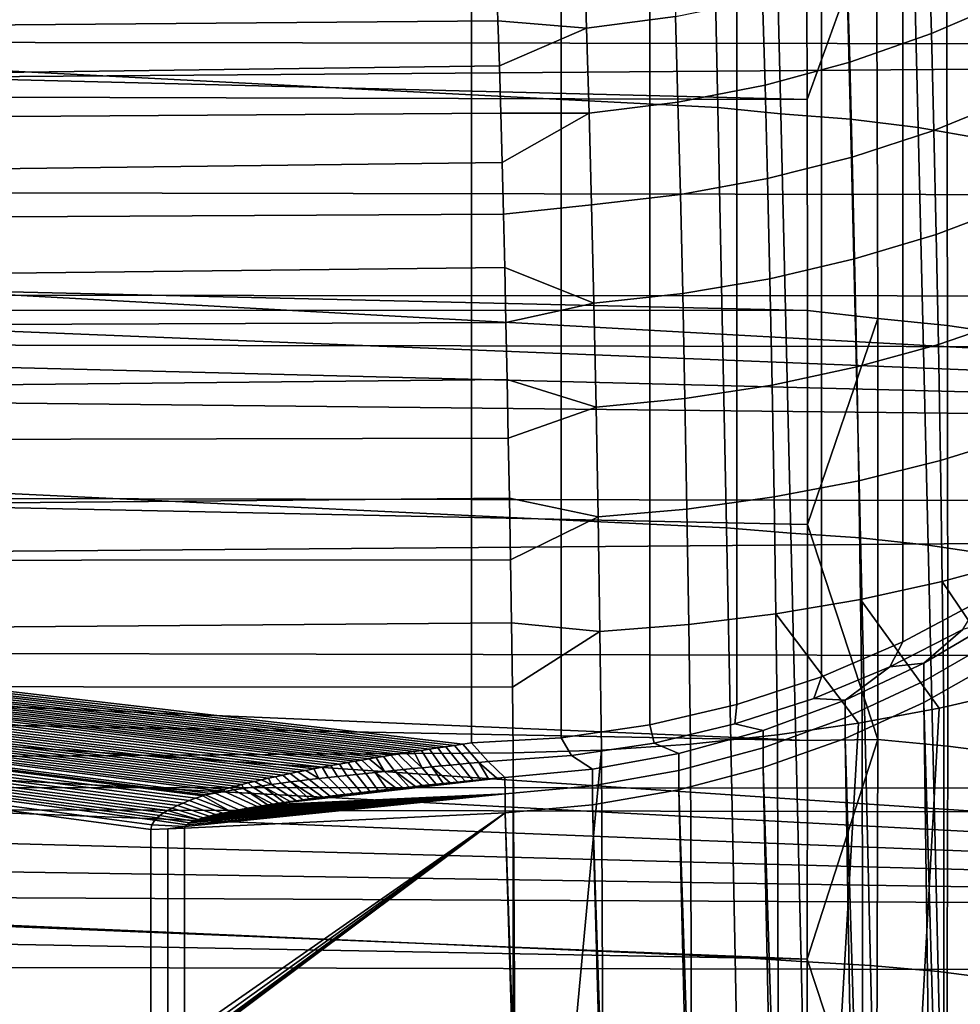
# Model space of a CAD drawing. Header units: metres. Extents: x -23 to 242, y -40 to 23.
# Tile 333 of 450: x 74.54 to 76.48, y 5.67 to 7.71. Entities that reach past the tile are written whole.
import ezdxf

# ---------------------------------------------------------------- set-up
doc = ezdxf.new("R2010")
doc.units = ezdxf.units.M
doc.layers.add('solid_10171013', color=7, linetype='CONTINUOUS')

msp = doc.modelspace()

# ---------------------------------------------------------------- linework, layer by layer
at = {"layer": 'solid_10171013'}
for points in [[(63.103245, 9.081632, 113.074081), (75.959625, 8.370972, 112.179703), (75.977249, 7.524784, 112.601219), (63.103245, 8.189174, 113.532722)], [(61.950001, 7.492708, 115.097359), (79.301582, 7.625441, 115.043335), (79.277893, 8.583243, 114.619888), (61.950001, 8.454178, 114.680473)], [(76.359352, 6.421507, 99.302658), (76.519493, 6.507321, 99.339081), (76.519485, 8.48863, 94.67141), (76.359352, 8.402817, 94.634979)], [(76.191277, 6.349704, 99.272179), (76.359352, 6.421507, 99.302658), (76.359352, 8.402817, 94.634979), (76.191277, 8.331014, 94.604507)], [(76.107353, 7.512099, 112.588226), (75.977249, 7.524784, 112.601219), (75.959625, 8.370972, 112.179703), (76.086548, 8.356795, 112.16848)], [(76.086548, 8.356795, 112.16848), (76.230156, 8.343972, 112.138641), (76.250893, 7.500826, 112.557434), (76.107353, 7.512099, 112.588226)], [(76.230156, 8.343972, 112.138641), (76.369904, 8.324456, 112.096588), (76.390541, 7.483537, 112.514084), (76.250893, 7.500826, 112.557434)], [(76.016701, 6.292528, 99.24791), (76.191277, 6.349704, 99.272179), (76.191277, 8.331014, 94.604507), (76.016701, 8.273837, 94.580231)], [(76.369904, 8.324456, 112.096588), (76.50444, 8.298445, 112.042725), (76.524948, 7.460406, 112.458603), (76.390541, 7.483537, 112.514084)], [(75.837128, 6.250469, 99.230057), (76.016701, 6.292528, 99.24791), (76.016701, 8.273837, 94.580231), (75.837128, 8.231779, 94.562378)], [(75.654099, 6.223888, 99.218773), (75.837128, 6.250469, 99.230057), (75.837128, 8.231779, 94.562378), (75.654099, 8.205198, 94.551102)], [(75.45137, 6.210462, 99.219376), (75.469177, 6.213015, 99.214157), (75.469177, 8.194324, 94.546486), (60.5, 7.953808, 94.444389)], [(75.654099, 8.205198, 94.551102), (75.469177, 8.194324, 94.546486), (75.469177, 6.213015, 99.214157), (75.654099, 6.223888, 99.218773)], [(63.103245, 8.189174, 113.532722), (75.977249, 7.524784, 112.601219), (75.995071, 6.657189, 112.977196), (63.103245, 7.273632, 113.943352)], [(73.711876, 8.151009, 278.865204), (73.692543, 7.137331, 278.993835), (77.674469, 7.135518, 279.696747), (77.693481, 8.148847, 279.567474)], [(76.160316, 7.971549, 81.462852), (65.946762, 8.014548, 80.481346), (66.029037, 7.794984, 80.381966), (76.16156, 7.541464, 81.2444)], [(76.305016, 7.938393, 81.467812), (76.160316, 7.971549, 81.462852), (76.16156, 7.541464, 81.2444)], [(74.807503, 6.034672, 99.604744), (60.5, 7.953808, 94.444389), (60.5, 5.374982, 100.519722), (74.807503, 5.604868, 100.617302)], [(75.433823, 6.207915, 99.224594), (75.45137, 6.210462, 99.219376), (60.5, 7.953808, 94.444389)], [(75.416527, 6.205375, 99.229805), (75.433823, 6.207915, 99.224594), (60.5, 7.953808, 94.444389)], [(75.39949, 6.202841, 99.235008), (75.416527, 6.205375, 99.229805), (60.5, 7.953808, 94.444389)], [(75.382713, 6.200314, 99.240219), (75.39949, 6.202841, 99.235008), (60.5, 7.953808, 94.444389)], [(75.366196, 6.197793, 99.245415), (75.382713, 6.200314, 99.240219), (60.5, 7.953808, 94.444389)], [(75.349945, 6.195278, 99.250618), (75.366196, 6.197793, 99.245415), (60.5, 7.953808, 94.444389)], [(75.333954, 6.192771, 99.255806), (75.349945, 6.195278, 99.250618), (60.5, 7.953808, 94.444389)], [(75.318222, 6.190271, 99.260994), (75.333954, 6.192771, 99.255806), (60.5, 7.953808, 94.444389)], [(75.302742, 6.187776, 99.266182), (75.318222, 6.190271, 99.260994), (60.5, 7.953808, 94.444389)], [(75.287514, 6.185286, 99.27137), (75.302742, 6.187776, 99.266182), (60.5, 7.953808, 94.444389)], [(75.272514, 6.182799, 99.27655), (75.287514, 6.185286, 99.27137), (60.5, 7.953808, 94.444389)], [(75.257759, 6.180318, 99.281738), (75.272514, 6.182799, 99.27655), (60.5, 7.953808, 94.444389)], [(75.243263, 6.177843, 99.286926), (75.257759, 6.180318, 99.281738), (60.5, 7.953808, 94.444389)], [(75.229004, 6.175372, 99.292107), (75.243263, 6.177843, 99.286926), (60.5, 7.953808, 94.444389)], [(75.214989, 6.172905, 99.297295), (75.229004, 6.175372, 99.292107), (60.5, 7.953808, 94.444389)], [(75.196663, 6.169621, 99.304214), (75.214989, 6.172905, 99.297295), (60.5, 7.953808, 94.444389)], [(75.178749, 6.16634, 99.311142), (75.196663, 6.169621, 99.304214), (60.5, 7.953808, 94.444389)], [(75.161247, 6.163066, 99.318069), (75.178749, 6.16634, 99.311142), (60.5, 7.953808, 94.444389)], [(75.144173, 6.159798, 99.325012), (75.161247, 6.163066, 99.318069), (60.5, 7.953808, 94.444389)], [(75.127502, 6.156533, 99.331955), (75.144173, 6.159798, 99.325012), (60.5, 7.953808, 94.444389)], [(75.111229, 6.153268, 99.338921), (75.127502, 6.156533, 99.331955), (60.5, 7.953808, 94.444389)], [(75.095352, 6.150005, 99.345901), (75.111229, 6.153268, 99.338921), (60.5, 7.953808, 94.444389)], [(75.079887, 6.146746, 99.352882), (75.095352, 6.150005, 99.345901), (60.5, 7.953808, 94.444389)], [(75.064819, 6.143487, 99.359886), (75.079887, 6.146746, 99.352882), (60.5, 7.953808, 94.444389)], [(75.050148, 6.140226, 99.366913), (75.064819, 6.143487, 99.359886), (60.5, 7.953808, 94.444389)], [(75.035866, 6.136962, 99.37397), (75.050148, 6.140226, 99.366913), (60.5, 7.953808, 94.444389)], [(75.021988, 6.133698, 99.381042), (75.035866, 6.136962, 99.37397), (60.5, 7.953808, 94.444389)], [(75.008499, 6.130431, 99.38813), (75.021988, 6.133698, 99.381042), (60.5, 7.953808, 94.444389)], [(74.995407, 6.12716, 99.395256), (75.008499, 6.130431, 99.38813), (60.5, 7.953808, 94.444389)], [(74.982712, 6.123881, 99.402412), (74.995407, 6.12716, 99.395256), (60.5, 7.953808, 94.444389)], [(74.970413, 6.120597, 99.409599), (74.982712, 6.123881, 99.402412), (60.5, 7.953808, 94.444389)], [(74.958504, 6.117307, 99.416817), (74.970413, 6.120597, 99.409599), (60.5, 7.953808, 94.444389)], [(74.946999, 6.114011, 99.424072), (74.958504, 6.117307, 99.416817), (60.5, 7.953808, 94.444389)], [(74.930519, 6.109048, 99.43502), (74.946999, 6.114011, 99.424072), (60.5, 7.953808, 94.444389)], [(74.920555, 6.105894, 99.442009), (74.930519, 6.109048, 99.43502), (60.5, 7.953808, 94.444389)], [(74.914948, 6.104063, 99.446068), (74.920555, 6.105894, 99.442009), (60.5, 7.953808, 94.444389)], [(74.900307, 6.099058, 99.457207), (74.914948, 6.104063, 99.446068), (60.5, 7.953808, 94.444389)], [(74.886658, 6.094029, 99.468445), (74.900307, 6.099058, 99.457207), (60.5, 7.953808, 94.444389)], [(74.874001, 6.08897, 99.479797), (74.886658, 6.094029, 99.468445), (60.5, 7.953808, 94.444389)], [(74.862335, 6.083887, 99.491257), (74.874001, 6.08897, 99.479797), (60.5, 7.953808, 94.444389)], [(74.851746, 6.0788, 99.502762), (74.862335, 6.083887, 99.491257), (60.5, 7.953808, 94.444389)], [(74.842209, 6.073703, 99.514343), (74.851746, 6.0788, 99.502762), (60.5, 7.953808, 94.444389)], [(74.83374, 6.068602, 99.525986), (74.842209, 6.073703, 99.514343), (60.5, 7.953808, 94.444389)], [(74.826485, 6.063529, 99.537613), (74.83374, 6.068602, 99.525986), (60.5, 7.953808, 94.444389)], [(74.820541, 6.058464, 99.549278), (74.826485, 6.063529, 99.537613), (60.5, 7.953808, 94.444389)], [(74.815804, 6.053427, 99.560936), (74.820541, 6.058464, 99.549278), (60.5, 7.953808, 94.444389)], [(74.809517, 6.043775, 99.583397), (74.815804, 6.053427, 99.560936), (60.5, 7.953808, 94.444389)], [(74.807503, 6.034672, 99.604744), (74.809517, 6.043775, 99.583397), (60.5, 7.953808, 94.444389)], [(73.98938, 7.967391, 252.614624), (76.7481, 7.964042, 253.174744), (76.775009, 7.65615, 253.020157), (74.0168, 7.660018, 252.458252)], [(76.307297, 7.089549, 81.052124), (76.305016, 7.938393, 81.467812), (76.16156, 7.541464, 81.2444), (76.162323, 7.105627, 81.037651)], [(76.305016, 7.938393, 81.467812), (76.307297, 7.089549, 81.052124), (76.451683, 7.075, 81.083374), (76.449409, 7.922492, 81.498352)], [(76.418144, 7.677403, 90.372429), (76.412926, 7.862281, 90.590805), (76.573296, 7.936591, 90.534576), (76.578522, 7.747473, 90.310997)], [(76.449409, 7.922492, 81.498352), (76.451683, 7.075, 81.083374), (76.591949, 7.054459, 81.127388), (76.589691, 7.899916, 81.541321)], [(75.520889, 7.792445, 90.873604), (60.5, 7.579496, 91.026596), (60.5, 7.730908, 91.257515), (75.517937, 7.876271, 90.996178)], [(75.706779, 7.688862, 90.716591), (75.701439, 7.849027, 90.934685), (75.884674, 7.874051, 90.920517), (75.890015, 7.712787, 90.700645)], [(75.701439, 7.849027, 90.934685), (75.706779, 7.688862, 90.716591), (75.523827, 7.703868, 90.754417), (75.520889, 7.792445, 90.873604)], [(76.249832, 7.618523, 90.423477), (76.244614, 7.799871, 90.637474), (76.412926, 7.862281, 90.590805), (76.418144, 7.677403, 90.372429)], [(65.690758, 7.626342, 77.957039), (65.699997, 7.834159, 78.043877), (79.531853, 7.834159, 78.043877), (79.530602, 6.861012, 77.660439)], [(75.520889, 7.792445, 90.873604), (75.523827, 7.703868, 90.754417), (60.5, 7.579496, 91.026596)], [(76.16156, 7.541464, 81.2444), (66.029037, 7.794984, 80.381966), (66.091141, 7.570054, 80.28157)], [(76.075027, 7.571338, 90.463715), (76.069809, 7.749897, 90.674194), (76.244614, 7.799871, 90.637474), (76.249832, 7.618523, 90.423477)], [(75.895233, 7.536255, 90.49279), (75.890015, 7.712787, 90.700645), (76.069809, 7.749897, 90.674194), (76.075027, 7.571338, 90.463715)], [(76.42318, 7.477334, 90.167755), (76.418144, 7.677403, 90.372429), (76.578522, 7.747473, 90.310997), (76.583549, 7.542785, 90.101425)], [(75.526733, 7.610684, 90.638809), (60.5, 7.410412, 90.808189), (60.5, 7.579496, 91.026596), (75.523827, 7.703868, 90.754417)], [(75.706779, 7.688862, 90.716591), (75.526733, 7.610684, 90.638809), (75.523827, 7.703868, 90.754417)], [(75.71199, 7.513576, 90.51046), (75.706779, 7.688862, 90.716591), (75.890015, 7.712787, 90.700645), (75.895233, 7.536255, 90.49279)], [(75.706779, 7.688862, 90.716591), (75.71199, 7.513576, 90.51046), (75.529587, 7.513048, 90.526962), (75.526733, 7.610684, 90.638809)], [(76.25486, 7.422307, 90.222931), (76.249832, 7.618523, 90.423477), (76.418144, 7.677403, 90.372429), (76.42318, 7.477334, 90.167755)], [(74.0168, 7.660018, 252.458252), (76.775009, 7.65615, 253.020157), (76.800758, 7.344922, 252.872223), (74.043053, 7.349228, 252.308517)], [(61.950001, 6.509772, 115.46376), (79.32534, 6.646879, 115.416168), (79.301582, 7.625441, 115.043335), (61.950001, 7.492708, 115.097359)], [(65.66317, 7.419361, 77.873253), (65.690758, 7.626342, 77.957039), (79.530602, 6.861012, 77.660439)], [(75.526733, 7.610684, 90.638809), (75.529587, 7.513048, 90.526962), (60.5, 7.410412, 90.808189)], [(76.080055, 7.378178, 90.266495), (76.075027, 7.571338, 90.463715), (76.249832, 7.618523, 90.423477), (76.25486, 7.422307, 90.222931)], [(76.16156, 7.541464, 81.2444), (66.091141, 7.570054, 80.28157), (66.132812, 7.340668, 80.180786), (76.162323, 7.105627, 81.037651)], [(75.900261, 7.345326, 90.298065), (75.895233, 7.536255, 90.49279), (76.075027, 7.571338, 90.463715), (76.080055, 7.378178, 90.266495)], [(76.427963, 7.263073, 89.977821), (76.42318, 7.477334, 90.167755), (76.583549, 7.542785, 90.101425), (76.588333, 7.323547, 89.906937)], [(75.717018, 7.324035, 90.317375), (75.71199, 7.513576, 90.51046), (75.895233, 7.536255, 90.49279), (75.900261, 7.345326, 90.298065)], [(76.128387, 6.646348, 112.962479), (75.995071, 6.657189, 112.977196), (75.977249, 7.524784, 112.601219), (76.107353, 7.512099, 112.588226)], [(75.532387, 7.411111, 90.41906), (60.5, 7.224544, 90.603577), (60.5, 7.410412, 90.808189), (75.529587, 7.513048, 90.526962)], [(75.71199, 7.513576, 90.51046), (75.532387, 7.411111, 90.41906), (75.529587, 7.513048, 90.526962)], [(75.71199, 7.513576, 90.51046), (75.717018, 7.324035, 90.317375), (75.535118, 7.30503, 90.315247), (75.532387, 7.411111, 90.41906)], [(76.107353, 7.512099, 112.588226), (76.250893, 7.500826, 112.557434), (76.271858, 6.636659, 112.930817), (76.128387, 6.646348, 112.962479)], [(76.250893, 7.500826, 112.557434), (76.390541, 7.483537, 112.514084), (76.4114, 6.621648, 112.886299), (76.271858, 6.636659, 112.930817)], [(76.390541, 7.483537, 112.514084), (76.524948, 7.460406, 112.458603), (76.54567, 6.601465, 112.829369), (76.4114, 6.621648, 112.886299)], [(76.259644, 7.212206, 90.036858), (76.25486, 7.422307, 90.222931), (76.42318, 7.477334, 90.167755), (76.427963, 7.263073, 89.977821)], [(65.617317, 7.213743, 77.792664), (65.66317, 7.419361, 77.873253), (79.530602, 6.861012, 77.660439)], [(76.084831, 7.171385, 90.083527), (76.080055, 7.378178, 90.266495), (76.25486, 7.422307, 90.222931), (76.259644, 7.212206, 90.036858)], [(75.532387, 7.411111, 90.41906), (75.535118, 7.30503, 90.315247), (60.5, 7.224544, 90.603577)], [(75.905037, 7.14096, 90.117439), (75.900261, 7.345326, 90.298065), (76.080055, 7.378178, 90.266495), (76.084831, 7.171385, 90.083527)], [(76.162323, 7.105627, 81.037651), (66.132812, 7.340668, 80.180786), (66.153755, 7.108441, 80.08046)], [(74.043053, 7.349228, 252.308517), (76.800758, 7.344922, 252.872223), (76.825348, 7.030528, 252.730896), (74.068138, 7.035197, 252.16539)], [(75.721794, 7.121193, 90.13829), (75.717018, 7.324035, 90.317375), (75.900261, 7.345326, 90.298065), (75.905037, 7.14096, 90.117439)], [(75.717018, 7.324035, 90.317375), (75.721794, 7.121193, 90.13829), (75.537766, 7.194967, 90.215698), (75.535118, 7.30503, 90.315247)], [(76.432449, 7.035683, 89.803604), (76.427963, 7.263073, 89.977821), (76.588333, 7.323547, 89.906937), (76.592827, 7.090847, 89.728508)], [(75.537766, 7.194967, 90.215698), (60.5, 7.023428, 90.414398), (60.5, 7.224544, 90.603577), (75.535118, 7.30503, 90.315247)], [(63.103245, 7.273632, 113.943352), (75.995071, 6.657189, 112.977196), (76.012917, 5.770648, 113.306557), (63.103245, 6.337586, 114.30481)], [(76.26413, 6.989262, 89.866188), (76.259644, 7.212206, 90.036858), (76.427963, 7.263073, 89.977821), (76.432449, 7.035683, 89.803604)], [(65.553413, 7.011104, 77.715782), (65.617317, 7.213743, 77.792664), (79.530602, 6.861012, 77.660439)], [(76.089317, 6.951983, 89.915733), (76.084831, 7.171385, 90.083527), (76.259644, 7.212206, 90.036858), (76.26413, 6.989262, 89.866188)], [(75.537766, 7.194967, 90.215698), (75.540344, 7.081097, 90.120552), (60.5, 7.023428, 90.414398)], [(75.721794, 7.121193, 90.13829), (75.540344, 7.081097, 90.120552), (75.537766, 7.194967, 90.215698)], [(75.909523, 6.924168, 89.951805), (75.905037, 7.14096, 90.117439), (76.084831, 7.171385, 90.083527), (76.089317, 6.951983, 89.915733)], [(73.692543, 7.137331, 278.993835), (73.676353, 6.121391, 279.103851), (77.658585, 6.119895, 279.807434), (77.674469, 7.135518, 279.696747)], [(75.72628, 6.906055, 89.974091), (75.721794, 7.121193, 90.13829), (75.905037, 7.14096, 90.117439), (75.909523, 6.924168, 89.951805)], [(75.721794, 7.121193, 90.13829), (75.72628, 6.906055, 89.974091), (75.542824, 6.963586, 90.029961), (75.540344, 7.081097, 90.120552)], [(76.162323, 7.105627, 81.037651), (66.153755, 7.108441, 80.08046), (66.153824, 6.874932, 79.981331), (76.162582, 6.66436, 80.842773)], [(76.307297, 7.089549, 81.052124), (76.162323, 7.105627, 81.037651), (76.162582, 6.66436, 80.842773)], [(75.542824, 6.963586, 90.029961), (60.5, 6.807987, 90.241463), (60.5, 7.023428, 90.414398), (75.540344, 7.081097, 90.120552)], [(76.307297, 7.089549, 81.052124), (76.162582, 6.66436, 80.842773), (76.307335, 6.219884, 80.681976)], [(76.307297, 7.089549, 81.052124), (76.307335, 6.219884, 80.681976), (76.451721, 6.20673, 80.713837), (76.451683, 7.075, 81.083374)], [(76.436577, 6.796271, 89.646034), (76.432449, 7.035683, 89.803604), (76.592827, 7.090847, 89.728508), (76.596954, 6.845819, 89.567123)], [(76.451683, 7.075, 81.083374), (76.451721, 6.20673, 80.713837), (76.591988, 6.188281, 80.758774), (76.591949, 7.054459, 81.127388)], [(74.068138, 7.035197, 252.16539), (76.825348, 7.030528, 252.730896), (76.848778, 6.71314, 252.596222), (74.092056, 6.718098, 252.028931)], [(76.268257, 6.754558, 89.711845), (76.26413, 6.989262, 89.866188), (76.432449, 7.035683, 89.803604), (76.436577, 6.796271, 89.646034)], [(65.553413, 7.011104, 77.715782), (79.530602, 6.861012, 77.660439), (79.526909, 5.868989, 77.328209), (65.471992, 6.813235, 77.643112)], [(76.093452, 6.72104, 89.764), (76.089317, 6.951983, 89.915733), (76.26413, 6.989262, 89.866188), (76.268257, 6.754558, 89.711845)], [(75.542824, 6.963586, 90.029961), (75.545197, 6.842603, 89.944038), (60.5, 6.807987, 90.241463)], [(75.72628, 6.906055, 89.974091), (75.545197, 6.842603, 89.944038), (75.542824, 6.963586, 90.029961)], [(75.913651, 6.696003, 89.80204), (75.909523, 6.924168, 89.951805), (76.089317, 6.951983, 89.915733), (76.093452, 6.72104, 89.764)], [(75.730408, 6.679664, 89.825653), (75.72628, 6.906055, 89.974091), (75.909523, 6.924168, 89.951805), (75.913651, 6.696003, 89.80204)], [(75.72628, 6.906055, 89.974091), (75.730408, 6.679664, 89.825653), (75.54747, 6.718338, 89.862938), (75.545197, 6.842603, 89.944038)], [(76.162354, 6.217986, 80.659889), (76.162582, 6.66436, 80.842773), (66.153824, 6.874932, 79.981331), (66.133018, 6.641391, 79.883942)], [(75.54747, 6.718338, 89.862938), (60.5, 6.57952, 90.085922), (60.5, 6.807987, 90.241463), (75.545197, 6.842603, 89.944038)], [(76.440338, 6.5462, 89.505951), (76.436577, 6.796271, 89.646034), (76.596954, 6.845819, 89.567123), (76.600716, 6.589858, 89.423645)], [(65.373428, 6.621203, 77.574829), (65.471992, 6.813235, 77.643112), (79.526909, 5.868989, 77.328209)], [(76.272018, 6.50943, 89.574646), (76.268257, 6.754558, 89.711845), (76.436577, 6.796271, 89.646034), (76.440338, 6.5462, 89.505951)], [(76.097206, 6.479865, 89.629128), (76.093452, 6.72104, 89.764), (76.268257, 6.754558, 89.711845), (76.272018, 6.50943, 89.574646)], [(75.54747, 6.718338, 89.862938), (75.549622, 6.591, 89.786781), (60.5, 6.57952, 90.085922)], [(74.092056, 6.718098, 252.028931), (76.848778, 6.71314, 252.596222), (76.87104, 6.392929, 252.468201), (74.114807, 6.398106, 251.899139)], [(75.730408, 6.679664, 89.825653), (75.549622, 6.591, 89.786781), (75.54747, 6.718338, 89.862938)], [(75.917404, 6.457758, 89.668945), (75.913651, 6.696003, 89.80204), (76.093452, 6.72104, 89.764), (76.097206, 6.479865, 89.629128)], [(75.734161, 6.443301, 89.693741), (75.730408, 6.679664, 89.825653), (75.913651, 6.696003, 89.80204), (75.917404, 6.457758, 89.668945)], [(75.730408, 6.679664, 89.825653), (75.734161, 6.443301, 89.693741), (75.551659, 6.460793, 89.715691), (75.549622, 6.591, 89.786781)], [(61.950001, 5.509885, 115.778069), (79.348846, 5.650169, 115.737411), (79.32534, 6.646879, 115.416168), (61.950001, 6.509772, 115.46376)], [(76.149414, 5.761992, 113.290192), (76.012917, 5.770648, 113.306557), (75.995071, 6.657189, 112.977196), (76.128387, 6.646348, 112.962479)], [(76.307335, 6.219884, 80.681976), (76.162582, 6.66436, 80.842773), (76.162354, 6.217986, 80.659889)], [(76.162354, 6.217986, 80.659889), (66.133018, 6.641391, 79.883942), (66.091461, 6.409401, 79.788879)], [(76.128387, 6.646348, 112.962479), (76.271858, 6.636659, 112.930817), (76.292809, 5.753915, 113.257759), (76.149414, 5.761992, 113.290192)], [(76.271858, 6.636659, 112.930817), (76.4114, 6.621648, 112.886299), (76.432243, 5.741225, 113.212212), (76.292809, 5.753915, 113.257759)], [(65.258171, 6.436285, 77.511139), (65.373428, 6.621203, 77.574829), (79.526909, 5.868989, 77.328209)], [(76.4114, 6.621648, 112.886299), (76.54567, 6.601465, 112.829369), (76.566383, 5.724049, 113.153992), (76.432243, 5.741225, 113.212212)], [(75.551659, 6.460793, 89.715691), (60.5, 6.34003, 89.949028), (60.5, 6.57952, 90.085922), (75.549622, 6.591, 89.786781)], [(76.600716, 6.589858, 89.423645), (76.60408, 6.324474, 89.298882), (76.59243, 6.321479, 89.30571), (76.440338, 6.5462, 89.505951)], [(76.440338, 6.5462, 89.505951), (76.443703, 6.286941, 89.384155), (76.433899, 6.284892, 89.388786), (76.272018, 6.50943, 89.574646)], [(76.440338, 6.5462, 89.505951), (76.59243, 6.321479, 89.30571), (76.443703, 6.286941, 89.384155)], [(76.272018, 6.50943, 89.574646), (76.275383, 6.255316, 89.45536), (76.267746, 6.254054, 89.458183), (76.097206, 6.479865, 89.629128)], [(76.272018, 6.50943, 89.574646), (76.433899, 6.284892, 89.388786), (76.275383, 6.255316, 89.45536)], [(76.332634, 6.369899, 99.397491), (76.483109, 6.447329, 99.430359), (76.519493, 6.507321, 99.339081), (76.359352, 6.421507, 99.302658)], [(75.920761, 6.210825, 89.553246), (75.917404, 6.457758, 89.668945), (76.097206, 6.479865, 89.629128), (76.100563, 6.229871, 89.511887)], [(76.097206, 6.479865, 89.629128), (76.267746, 6.254054, 89.458183), (76.100563, 6.229871, 89.511887)], [(76.402283, 6.340335, 99.604431), (76.556694, 6.429429, 99.636909), (76.55674, 6.46863, 99.518555), (76.402306, 6.377993, 99.490746)], [(76.402306, 6.377993, 99.490746), (76.55674, 6.46863, 99.518555), (76.483109, 6.447329, 99.430359)], [(75.551659, 6.460793, 89.715691), (75.553566, 6.327915, 89.649773), (60.5, 6.34003, 89.949028)], [(75.734161, 6.443301, 89.693741), (75.553566, 6.327915, 89.649773), (75.551659, 6.460793, 89.715691)], [(75.737511, 6.198343, 89.579079), (75.734161, 6.443301, 89.693741), (75.917404, 6.457758, 89.668945), (75.920761, 6.210825, 89.553246)], [(76.402306, 6.377993, 99.490746), (76.483109, 6.447329, 99.430359), (76.332634, 6.369899, 99.397491)], [(65.127357, 6.260394, 77.452431), (65.258171, 6.436285, 77.511139), (79.526909, 5.868989, 77.328209)], [(75.734161, 6.443301, 89.693741), (75.737511, 6.198343, 89.579079), (75.555367, 6.192572, 89.589127), (75.553566, 6.327915, 89.649773)], [(76.556694, 6.429429, 99.636909), (76.402283, 6.340335, 99.604431), (76.402275, 6.29655, 99.715904), (76.556671, 6.38385, 99.75296)], [(76.161629, 5.766829, 80.489136), (76.162354, 6.217986, 80.659889), (66.091461, 6.409401, 79.788879), (66.029449, 6.18078, 79.696747)], [(76.175476, 6.304702, 99.36982), (76.332634, 6.369899, 99.397491), (76.359352, 6.421507, 99.302658), (76.191277, 6.349704, 99.272179)], [(74.114807, 6.398106, 251.899139), (76.87104, 6.392929, 252.468201), (76.892136, 6.070065, 252.346832), (74.136375, 6.075394, 251.776031)], [(76.608513, 1.159159, 112.154686), (76.556671, 6.38385, 99.75296), (76.402275, 6.29655, 99.715904), (76.551193, 1.119336, 112.145905)], [(76.239922, 6.30112, 99.467064), (76.332634, 6.369899, 99.397491), (76.175476, 6.304702, 99.36982)], [(76.239922, 6.30112, 99.467064), (76.402306, 6.377993, 99.490746), (76.332634, 6.369899, 99.397491)], [(76.239929, 6.264749, 99.576836), (76.402283, 6.340335, 99.604431), (76.402306, 6.377993, 99.490746), (76.239922, 6.30112, 99.467064)], [(76.012787, 6.252224, 99.347542), (76.175476, 6.304702, 99.36982), (76.191277, 6.349704, 99.272179), (76.016701, 6.292528, 99.24791)], [(75.553566, 6.327915, 89.649773), (75.555367, 6.192572, 89.589127), (60.5, 6.08989, 89.831032), (60.5, 6.34003, 89.949028)], [(63.103245, 6.337586, 114.30481), (76.012917, 5.770648, 113.306557), (76.03054, 4.867699, 113.588341), (63.103245, 5.383677, 114.616074)], [(76.402283, 6.340335, 99.604431), (76.239929, 6.264749, 99.576836), (76.239929, 6.222472, 99.684464), (76.402275, 6.29655, 99.715904)], [(76.239922, 6.30112, 99.467064), (76.175476, 6.304702, 99.36982), (76.012787, 6.252224, 99.347542), (76.070923, 6.238633, 99.447731)], [(76.603851, 3.552753, 88.130234), (76.44532, 3.517286, 88.213791), (76.443703, 6.286941, 89.384155), (76.59243, 6.321479, 89.30571)], [(75.845787, 6.212856, 99.330833), (76.012787, 6.252224, 99.347542), (76.016701, 6.292528, 99.24791), (75.837128, 6.250469, 99.230057)], [(76.070953, 6.203292, 99.554352), (76.239929, 6.264749, 99.576836), (76.239922, 6.30112, 99.467064), (76.070923, 6.238633, 99.447731)], [(76.472382, 1.069148, 112.13501), (76.402275, 6.29655, 99.715904), (76.239929, 6.222472, 99.684464), (76.396973, 1.025704, 112.125755)], [(76.27916, 3.487619, 88.283684), (76.275383, 6.255316, 89.45536), (76.433899, 6.284892, 89.388786)], [(76.27916, 3.487619, 88.283684), (76.433899, 6.284892, 89.388786), (76.443703, 6.286941, 89.384155), (76.44532, 3.517286, 88.213791)], [(76.472382, 1.069148, 112.13501), (76.551193, 1.119336, 112.145905), (76.402275, 6.29655, 99.715904)], [(76.239929, 6.264749, 99.576836), (76.070953, 6.203292, 99.554352), (76.070961, 6.162224, 99.65889), (76.239929, 6.222472, 99.684464)], [(64.981644, 6.094599, 77.398735), (65.127357, 6.260394, 77.452431), (79.526909, 5.868989, 77.328209)], [(75.845787, 6.212856, 99.330833), (75.837128, 6.250469, 99.230057), (75.654099, 6.223888, 99.218773), (75.675728, 6.186891, 99.319809)], [(76.070923, 6.238633, 99.447731), (76.012787, 6.252224, 99.347542), (75.845787, 6.212856, 99.330833), (75.896698, 6.191047, 99.432899)], [(76.106773, 3.463999, 88.339333), (76.100563, 6.229871, 89.511887), (76.267746, 6.254054, 89.458183)], [(76.106773, 3.463999, 88.339333), (76.267746, 6.254054, 89.458183), (76.275383, 6.255316, 89.45536), (76.27916, 3.487619, 88.283684)], [(75.675728, 6.186891, 99.319809), (75.654099, 6.223888, 99.218773), (75.469177, 6.213015, 99.214157), (75.503868, 6.174522, 99.31456)], [(75.896751, 6.156469, 99.537155), (76.070953, 6.203292, 99.554352), (76.070923, 6.238633, 99.447731), (75.896698, 6.191047, 99.432899)], [(76.106773, 3.463999, 88.339333), (75.929581, 3.446624, 88.380264), (75.920761, 6.210825, 89.553246), (76.100563, 6.229871, 89.511887)], [(76.328873, 0.990047, 112.118301), (76.239929, 6.222472, 99.684464), (76.070961, 6.162224, 99.65889), (76.235107, 0.946116, 112.10936)], [(76.328873, 0.990047, 112.118301), (76.396973, 1.025704, 112.125755), (76.239929, 6.222472, 99.684464)], [(75.387169, 6.163867, 99.332016), (75.406609, 6.165694, 99.328964), (75.382713, 6.200314, 99.240219), (75.366196, 6.197793, 99.245415)], [(75.406609, 6.165694, 99.328964), (75.426056, 6.167499, 99.325981), (75.39949, 6.202841, 99.235008), (75.382713, 6.200314, 99.240219)], [(75.426056, 6.167499, 99.325981), (75.445503, 6.169283, 99.323044), (75.416527, 6.205375, 99.229805), (75.39949, 6.202841, 99.235008)], [(75.445503, 6.169283, 99.323044), (75.464958, 6.171048, 99.320168), (75.433823, 6.207915, 99.224594), (75.416527, 6.205375, 99.229805)], [(75.464958, 6.171048, 99.320168), (75.484413, 6.172794, 99.317337), (75.45137, 6.210462, 99.219376), (75.433823, 6.207915, 99.224594)], [(75.484413, 6.172794, 99.317337), (75.503868, 6.174522, 99.31456), (75.469177, 6.213015, 99.214157), (75.45137, 6.210462, 99.219376)], [(75.896698, 6.191047, 99.432899), (75.845787, 6.212856, 99.330833), (75.675728, 6.186891, 99.319809), (75.718697, 6.158756, 99.422676)], [(75.929581, 3.446624, 88.380264), (75.749077, 3.435639, 88.406143), (75.737511, 6.198343, 89.579079), (75.920761, 6.210825, 89.553246)], [(76.070953, 6.203292, 99.554352), (75.896751, 6.156469, 99.537155), (75.896767, 6.1163, 99.639397), (76.070961, 6.162224, 99.65889)], [(76.307335, 6.219884, 80.681976), (76.162354, 6.217986, 80.659889), (76.161629, 5.766829, 80.489136)], [(76.307335, 6.219884, 80.681976), (76.161629, 5.766829, 80.489136), (76.305145, 5.33184, 80.358383)], [(76.307335, 6.219884, 80.681976), (76.305145, 5.33184, 80.358383), (76.449532, 5.320118, 80.390778), (76.451721, 6.20673, 80.713837)], [(76.451721, 6.20673, 80.713837), (76.449532, 5.320118, 80.390778), (76.589806, 5.303814, 80.436508), (76.591988, 6.188281, 80.758774)], [(75.555367, 0.669542, 87.244743), (60.5, 0.566861, 87.486641), (60.5, 6.08989, 89.831032), (75.555367, 6.192572, 89.589127)], [(76.161629, 5.766829, 80.489136), (66.029449, 6.18078, 79.696747), (65.947273, 5.956658, 79.607788)], [(75.270554, 6.15237, 99.35173), (75.289986, 6.154358, 99.348251), (75.257759, 6.180318, 99.281738), (75.243263, 6.177843, 99.286926)], [(75.289986, 6.154358, 99.348251), (75.272514, 6.182799, 99.27655), (75.257759, 6.180318, 99.281738)], [(75.289986, 6.154358, 99.348251), (75.309418, 6.156315, 99.344856), (75.287514, 6.185286, 99.27137), (75.272514, 6.182799, 99.27655)], [(75.309418, 6.156315, 99.344856), (75.32885, 6.158243, 99.341545), (75.302742, 6.187776, 99.266182), (75.287514, 6.185286, 99.27137)], [(75.32885, 6.158243, 99.341545), (75.348289, 6.160143, 99.338295), (75.318222, 6.190271, 99.260994), (75.302742, 6.187776, 99.266182)], [(75.348289, 6.160143, 99.338295), (75.367729, 6.162017, 99.335121), (75.333954, 6.192771, 99.255806), (75.318222, 6.190271, 99.260994)], [(75.367729, 6.162017, 99.335121), (75.349945, 6.195278, 99.250618), (75.333954, 6.192771, 99.255806)], [(75.367729, 6.162017, 99.335121), (75.387169, 6.163867, 99.332016), (75.366196, 6.197793, 99.245415), (75.349945, 6.195278, 99.250618)], [(75.718697, 6.158756, 99.422676), (75.675728, 6.186891, 99.319809), (75.503868, 6.174522, 99.31456), (75.538345, 6.142017, 99.417168)], [(75.737511, 6.198343, 89.579079), (75.565491, 4.351642, 88.80751), (75.555367, 6.192572, 89.589127)], [(75.555367, 6.192572, 89.589127), (75.565491, 4.351642, 88.80751), (75.555367, 0.669542, 87.244743)], [(75.749077, 3.435639, 88.406143), (75.566757, 3.431135, 88.416756), (75.565491, 4.351642, 88.80751), (75.737511, 6.198343, 89.579079)], [(75.71875, 6.124662, 99.525406), (75.896751, 6.156469, 99.537155), (75.896698, 6.191047, 99.432899), (75.718697, 6.158756, 99.422676)], [(75.153992, 6.139637, 99.374733), (75.144173, 6.159798, 99.325012), (75.127502, 6.156533, 99.331955)], [(75.153992, 6.139637, 99.374733), (75.173416, 6.141871, 99.370605), (75.161247, 6.163066, 99.318069), (75.144173, 6.159798, 99.325012)], [(75.173416, 6.141871, 99.370605), (75.192848, 6.144056, 99.366608), (75.178749, 6.16634, 99.311142), (75.161247, 6.163066, 99.318069)], [(75.192848, 6.144056, 99.366608), (75.212273, 6.146194, 99.362732), (75.196663, 6.169621, 99.304214), (75.178749, 6.16634, 99.311142)], [(75.212273, 6.146194, 99.362732), (75.231697, 6.148291, 99.358963), (75.214989, 6.172905, 99.297295), (75.196663, 6.169621, 99.304214)], [(75.231697, 6.148291, 99.358963), (75.251122, 6.150348, 99.355301), (75.229004, 6.175372, 99.292107), (75.214989, 6.172905, 99.297295)], [(75.251122, 6.150348, 99.355301), (75.270554, 6.15237, 99.35173), (75.243263, 6.177843, 99.286926), (75.229004, 6.175372, 99.292107)], [(75.348289, 6.160143, 99.338295), (75.32885, 6.158243, 99.341545), (75.367714, 6.124932, 99.442169), (75.381729, 6.126406, 99.439949)], [(75.367729, 6.162017, 99.335121), (75.348289, 6.160143, 99.338295), (75.381729, 6.126406, 99.439949), (75.396034, 6.127895, 99.437721)], [(75.387169, 6.163867, 99.332016), (75.367729, 6.162017, 99.335121), (75.396034, 6.127895, 99.437721), (75.410629, 6.1294, 99.435478)], [(75.406609, 6.165694, 99.328964), (75.387169, 6.163867, 99.332016), (75.425522, 6.13092, 99.433228), (75.440704, 6.132456, 99.430969)], [(75.387169, 6.163867, 99.332016), (75.410629, 6.1294, 99.435478), (75.425522, 6.13092, 99.433228)], [(75.426056, 6.167499, 99.325981), (75.406609, 6.165694, 99.328964), (75.440704, 6.132456, 99.430969), (75.456184, 6.134007, 99.428696)], [(75.445503, 6.169283, 99.323044), (75.426056, 6.167499, 99.325981), (75.456184, 6.134007, 99.428696), (75.471977, 6.135576, 99.426414)], [(75.464958, 6.171048, 99.320168), (75.445503, 6.169283, 99.323044), (75.471977, 6.135576, 99.426414), (75.488098, 6.137161, 99.424118)], [(75.484413, 6.172794, 99.317337), (75.464958, 6.171048, 99.320168), (75.488098, 6.137161, 99.424118), (75.504532, 6.138763, 99.421814)], [(75.503868, 6.174522, 99.31456), (75.484413, 6.172794, 99.317337), (75.521278, 6.140382, 99.419495), (75.538345, 6.142017, 99.417168)], [(75.484413, 6.172794, 99.317337), (75.504532, 6.138763, 99.421814), (75.521278, 6.140382, 99.419495)], [(76.178917, 0.922496, 112.104713), (76.070961, 6.162224, 99.65889), (75.896767, 6.1163, 99.639397), (76.06694, 0.88114, 112.096893)], [(76.178917, 0.922496, 112.104713), (76.235107, 0.946116, 112.10936), (76.070961, 6.162224, 99.65889)], [(75.056831, 6.127524, 99.39782), (75.050148, 6.140226, 99.366913), (75.035866, 6.136962, 99.37397)], [(75.059471, 6.086841, 99.504364), (75.04834, 6.085117, 99.507431), (75.538414, 6.108135, 99.519188), (75.538345, 6.142017, 99.417168)], [(75.056831, 6.127524, 99.39782), (75.076271, 6.130096, 99.392815), (75.064819, 6.143487, 99.359886), (75.050148, 6.140226, 99.366913)], [(75.070992, 6.088581, 99.501289), (75.059471, 6.086841, 99.504364), (75.538345, 6.142017, 99.417168)], [(75.076271, 6.130096, 99.392815), (75.095703, 6.132585, 99.388023), (75.079887, 6.146746, 99.352882), (75.064819, 6.143487, 99.359886)], [(75.082878, 6.090335, 99.498222), (75.070992, 6.088581, 99.501289), (75.538345, 6.142017, 99.417168)], [(75.095703, 6.132585, 99.388023), (75.115135, 6.135, 99.38343), (75.095352, 6.150005, 99.345901), (75.079887, 6.146746, 99.352882)], [(75.095161, 6.092107, 99.495148), (75.082878, 6.090335, 99.498222), (75.538345, 6.142017, 99.417168)], [(75.107849, 6.093896, 99.492065), (75.095161, 6.092107, 99.495148), (75.538345, 6.142017, 99.417168)], [(75.115135, 6.135, 99.38343), (75.134567, 6.137349, 99.378998), (75.111229, 6.153268, 99.338921), (75.095352, 6.150005, 99.345901)], [(75.120941, 6.095704, 99.488976), (75.107849, 6.093896, 99.492065), (75.538345, 6.142017, 99.417168)], [(75.153992, 6.139637, 99.374733), (75.127502, 6.156533, 99.331955), (75.111229, 6.153268, 99.338921), (75.134567, 6.137349, 99.378998)], [(75.13446, 6.097532, 99.485878), (75.120941, 6.095704, 99.488976), (75.538345, 6.142017, 99.417168)], [(75.148407, 6.099379, 99.482773), (75.13446, 6.097532, 99.485878), (75.538345, 6.142017, 99.417168)], [(75.153992, 6.139637, 99.374733), (75.134567, 6.137349, 99.378998), (75.17765, 6.103139, 99.476524), (75.192963, 6.105053, 99.473381)], [(75.162796, 6.101248, 99.479652), (75.148407, 6.099379, 99.482773), (75.538345, 6.142017, 99.417168)], [(75.173416, 6.141871, 99.370605), (75.153992, 6.139637, 99.374733), (75.192963, 6.105053, 99.473381), (75.208755, 6.106992, 99.47023)], [(75.17765, 6.103139, 99.476524), (75.162796, 6.101248, 99.479652), (75.538345, 6.142017, 99.417168)], [(75.192848, 6.144056, 99.366608), (75.173416, 6.141871, 99.370605), (75.208755, 6.106992, 99.47023), (75.225044, 6.108955, 99.467056)], [(75.192963, 6.105053, 99.473381), (75.17765, 6.103139, 99.476524), (75.538345, 6.142017, 99.417168)], [(75.212273, 6.146194, 99.362732), (75.192848, 6.144056, 99.366608), (75.225044, 6.108955, 99.467056), (75.241829, 6.110944, 99.463875)], [(75.208755, 6.106992, 99.47023), (75.192963, 6.105053, 99.473381), (75.538345, 6.142017, 99.417168)], [(75.225044, 6.108955, 99.467056), (75.208755, 6.106992, 99.47023), (75.538345, 6.142017, 99.417168)], [(75.231697, 6.148291, 99.358963), (75.212273, 6.146194, 99.362732), (75.241829, 6.110944, 99.463875), (75.25914, 6.11296, 99.46067)], [(75.241829, 6.110944, 99.463875), (75.225044, 6.108955, 99.467056), (75.538345, 6.142017, 99.417168)], [(75.251122, 6.150348, 99.355301), (75.231697, 6.148291, 99.358963), (75.25914, 6.11296, 99.46067), (75.276978, 6.115004, 99.457451)], [(75.25914, 6.11296, 99.46067), (75.241829, 6.110944, 99.463875), (75.538345, 6.142017, 99.417168)], [(75.270554, 6.15237, 99.35173), (75.251122, 6.150348, 99.355301), (75.276978, 6.115004, 99.457451), (75.295357, 6.117075, 99.454216)], [(75.276978, 6.115004, 99.457451), (75.25914, 6.11296, 99.46067), (75.538345, 6.142017, 99.417168)], [(75.289986, 6.154358, 99.348251), (75.270554, 6.15237, 99.35173), (75.314316, 6.119177, 99.450958), (75.327263, 6.120595, 99.448776)], [(75.270554, 6.15237, 99.35173), (75.295357, 6.117075, 99.454216), (75.314316, 6.119177, 99.450958)], [(75.295357, 6.117075, 99.454216), (75.276978, 6.115004, 99.457451), (75.538345, 6.142017, 99.417168)], [(75.309418, 6.156315, 99.344856), (75.289986, 6.154358, 99.348251), (75.327263, 6.120595, 99.448776), (75.340469, 6.122025, 99.446579)], [(75.314316, 6.119177, 99.450958), (75.295357, 6.117075, 99.454216), (75.538345, 6.142017, 99.417168)], [(75.32885, 6.158243, 99.341545), (75.309418, 6.156315, 99.344856), (75.353958, 6.123472, 99.444382), (75.367714, 6.124932, 99.442169)], [(75.309418, 6.156315, 99.344856), (75.340469, 6.122025, 99.446579), (75.353958, 6.123472, 99.444382)], [(75.327263, 6.120595, 99.448776), (75.314316, 6.119177, 99.450958), (75.538345, 6.142017, 99.417168)], [(75.340469, 6.122025, 99.446579), (75.327263, 6.120595, 99.448776), (75.538345, 6.142017, 99.417168)], [(75.353958, 6.123472, 99.444382), (75.340469, 6.122025, 99.446579), (75.538345, 6.142017, 99.417168)], [(75.367714, 6.124932, 99.442169), (75.353958, 6.123472, 99.444382), (75.538345, 6.142017, 99.417168)], [(75.381729, 6.126406, 99.439949), (75.367714, 6.124932, 99.442169), (75.538345, 6.142017, 99.417168)], [(75.396034, 6.127895, 99.437721), (75.381729, 6.126406, 99.439949), (75.538345, 6.142017, 99.417168)], [(75.410629, 6.1294, 99.435478), (75.396034, 6.127895, 99.437721), (75.538345, 6.142017, 99.417168)], [(75.425522, 6.13092, 99.433228), (75.410629, 6.1294, 99.435478), (75.538345, 6.142017, 99.417168)], [(75.440704, 6.132456, 99.430969), (75.425522, 6.13092, 99.433228), (75.538345, 6.142017, 99.417168)], [(75.456184, 6.134007, 99.428696), (75.440704, 6.132456, 99.430969), (75.538345, 6.142017, 99.417168)], [(75.471977, 6.135576, 99.426414), (75.456184, 6.134007, 99.428696), (75.538345, 6.142017, 99.417168)], [(75.488098, 6.137161, 99.424118), (75.471977, 6.135576, 99.426414), (75.538345, 6.142017, 99.417168)], [(75.504532, 6.138763, 99.421814), (75.488098, 6.137161, 99.424118), (75.538345, 6.142017, 99.417168)], [(75.521278, 6.140382, 99.419495), (75.504532, 6.138763, 99.421814), (75.538345, 6.142017, 99.417168)], [(75.718697, 6.158756, 99.422676), (75.538345, 6.142017, 99.417168), (75.538414, 6.108135, 99.519188), (75.71875, 6.124662, 99.525406)], [(75.896751, 6.156469, 99.537155), (75.71875, 6.124662, 99.525406), (75.718765, 6.085076, 99.626144), (75.896767, 6.1163, 99.639397)], [(73.676353, 6.121391, 279.103851), (73.663322, 5.103541, 279.19577), (77.645851, 5.102332, 279.899994), (77.658585, 6.119895, 279.807434)], [(74.959549, 6.112952, 99.427185), (74.979012, 6.116155, 99.420586), (74.970413, 6.120597, 99.409599), (74.958504, 6.117307, 99.416817)], [(74.998474, 6.119192, 99.414398), (74.982712, 6.123881, 99.402412), (74.970413, 6.120597, 99.409599), (74.979012, 6.116155, 99.420586)], [(74.998474, 6.119192, 99.414398), (74.979012, 6.116155, 99.420586), (75.037575, 6.083406, 99.510498), (75.04834, 6.085117, 99.507431)], [(74.998474, 6.119192, 99.414398), (74.995407, 6.12716, 99.395256), (74.982712, 6.123881, 99.402412)], [(74.998474, 6.119192, 99.414398), (75.017937, 6.122086, 99.408577), (75.008499, 6.130431, 99.38813), (74.995407, 6.12716, 99.395256)], [(75.017937, 6.122086, 99.408577), (74.998474, 6.119192, 99.414398), (75.059471, 6.086841, 99.504364), (75.070992, 6.088581, 99.501289)], [(74.998474, 6.119192, 99.414398), (75.04834, 6.085117, 99.507431), (75.059471, 6.086841, 99.504364)], [(75.017937, 6.122086, 99.408577), (75.037384, 6.124858, 99.403061), (75.021988, 6.133698, 99.381042), (75.008499, 6.130431, 99.38813)], [(75.037384, 6.124858, 99.403061), (75.017937, 6.122086, 99.408577), (75.070992, 6.088581, 99.501289), (75.082878, 6.090335, 99.498222)], [(75.056831, 6.127524, 99.39782), (75.035866, 6.136962, 99.37397), (75.021988, 6.133698, 99.381042), (75.037384, 6.124858, 99.403061)], [(75.056831, 6.127524, 99.39782), (75.037384, 6.124858, 99.403061), (75.095161, 6.092107, 99.495148), (75.107849, 6.093896, 99.492065)], [(75.037384, 6.124858, 99.403061), (75.082878, 6.090335, 99.498222), (75.095161, 6.092107, 99.495148)], [(75.076271, 6.130096, 99.392815), (75.056831, 6.127524, 99.39782), (75.107849, 6.093896, 99.492065), (75.120941, 6.095704, 99.488976)], [(75.095703, 6.132585, 99.388023), (75.076271, 6.130096, 99.392815), (75.120941, 6.095704, 99.488976), (75.13446, 6.097532, 99.485878)], [(75.115135, 6.135, 99.38343), (75.095703, 6.132585, 99.388023), (75.148407, 6.099379, 99.482773), (75.162796, 6.101248, 99.479652)], [(75.095703, 6.132585, 99.388023), (75.13446, 6.097532, 99.485878), (75.148407, 6.099379, 99.482773)], [(75.134567, 6.137349, 99.378998), (75.115135, 6.135, 99.38343), (75.162796, 6.101248, 99.479652), (75.17765, 6.103139, 99.476524)], [(75.71875, 6.124662, 99.525406), (75.538414, 6.108135, 99.519188), (75.538429, 6.06881, 99.61924), (75.718765, 6.085076, 99.626144)], [(74.878548, 6.040593, 99.597153), (74.877266, 6.036915, 99.605698), (75.538429, 6.06881, 99.61924), (75.538414, 6.108135, 99.519188)], [(74.882217, 6.044283, 99.588791), (74.878548, 6.040593, 99.597153), (75.538414, 6.108135, 99.519188)], [(74.888031, 6.047945, 99.580673), (74.882217, 6.044283, 99.588791), (75.538414, 6.108135, 99.519188)], [(74.955948, 6.068411, 99.538528), (74.971809, 6.071706, 99.532181), (74.900307, 6.099058, 99.457207), (74.886658, 6.094029, 99.468445)], [(74.895699, 6.051539, 99.572891), (74.888031, 6.047945, 99.580673), (75.538414, 6.108135, 99.519188)], [(74.905083, 6.055043, 99.565475), (74.895699, 6.051539, 99.572891), (75.538414, 6.108135, 99.519188)], [(74.971809, 6.071706, 99.532181), (74.914948, 6.104063, 99.446068), (74.900307, 6.099058, 99.457207)], [(74.915886, 6.058457, 99.558395), (74.905083, 6.055043, 99.565475), (75.538414, 6.108135, 99.519188)], [(74.971809, 6.071706, 99.532181), (74.988945, 6.075012, 99.525925), (74.920555, 6.105894, 99.442009), (74.914948, 6.104063, 99.446068)], [(74.928001, 6.061805, 99.551598), (74.915886, 6.058457, 99.558395), (75.538414, 6.108135, 99.519188)], [(74.940086, 6.109552, 99.43428), (74.930519, 6.109048, 99.43502), (74.920555, 6.105894, 99.442009)], [(74.940086, 6.109552, 99.43428), (74.920555, 6.105894, 99.442009), (74.988945, 6.075012, 99.525925), (75.007378, 6.078341, 99.51973)], [(74.941345, 6.065115, 99.544991), (74.928001, 6.061805, 99.551598), (75.538414, 6.108135, 99.519188)], [(74.940086, 6.109552, 99.43428), (74.946999, 6.114011, 99.424072), (74.930519, 6.109048, 99.43502)], [(74.940086, 6.109552, 99.43428), (74.959549, 6.112952, 99.427185), (74.946999, 6.114011, 99.424072)], [(74.940086, 6.109552, 99.43428), (75.007378, 6.078341, 99.51973), (75.027153, 6.081707, 99.513573), (74.959549, 6.112952, 99.427185)], [(74.955948, 6.068411, 99.538528), (74.941345, 6.065115, 99.544991), (75.538414, 6.108135, 99.519188)], [(74.959549, 6.112952, 99.427185), (74.958504, 6.117307, 99.416817), (74.946999, 6.114011, 99.424072)], [(74.971809, 6.071706, 99.532181), (74.955948, 6.068411, 99.538528), (75.538414, 6.108135, 99.519188)], [(74.979012, 6.116155, 99.420586), (74.959549, 6.112952, 99.427185), (75.027153, 6.081707, 99.513573), (75.037575, 6.083406, 99.510498)], [(74.988945, 6.075012, 99.525925), (74.971809, 6.071706, 99.532181), (75.538414, 6.108135, 99.519188)], [(75.007378, 6.078341, 99.51973), (74.988945, 6.075012, 99.525925), (75.538414, 6.108135, 99.519188)], [(75.027153, 6.081707, 99.513573), (75.007378, 6.078341, 99.51973), (75.538414, 6.108135, 99.519188)], [(75.037575, 6.083406, 99.510498), (75.027153, 6.081707, 99.513573), (75.538414, 6.108135, 99.519188)], [(75.04834, 6.085117, 99.507431), (75.037575, 6.083406, 99.510498), (75.538414, 6.108135, 99.519188)], [(76.023499, 0.86706, 112.094368), (75.896767, 6.1163, 99.639397), (75.718765, 6.085076, 99.626144), (75.893845, 0.831244, 112.08844)], [(76.023499, 0.86706, 112.094368), (76.06694, 0.88114, 112.096893), (75.896767, 6.1163, 99.639397)], [(64.821892, 5.940114, 77.350128), (64.981644, 6.094599, 77.398735), (79.526909, 5.868989, 77.328209)], [(74.905083, 6.055043, 99.565475), (74.915886, 6.058457, 99.558395), (74.851746, 6.0788, 99.502762), (74.842209, 6.073703, 99.514343)], [(74.915886, 6.058457, 99.558395), (74.928001, 6.061805, 99.551598), (74.862335, 6.083887, 99.491257), (74.851746, 6.0788, 99.502762)], [(74.928001, 6.061805, 99.551598), (74.941345, 6.065115, 99.544991), (74.874001, 6.08897, 99.479797), (74.862335, 6.083887, 99.491257)], [(74.941345, 6.065115, 99.544991), (74.955948, 6.068411, 99.538528), (74.886658, 6.094029, 99.468445), (74.874001, 6.08897, 99.479797)], [(75.863701, 0.824211, 112.087395), (75.718765, 6.085076, 99.626144), (75.538429, 6.06881, 99.61924), (75.717201, 0.796765, 112.084045)], [(75.863701, 0.824211, 112.087395), (75.893845, 0.831244, 112.08844), (75.718765, 6.085076, 99.626144)], [(74.136375, 6.075394, 251.776031), (76.892136, 6.070065, 252.346832), (76.912079, 5.744721, 252.232117), (74.156769, 5.750136, 251.659622)], [(74.882217, 6.044283, 99.588791), (74.888031, 6.047945, 99.580673), (74.820541, 6.058464, 99.549278), (74.815804, 6.053427, 99.560936)], [(74.888031, 6.047945, 99.580673), (74.895699, 6.051539, 99.572891), (74.826485, 6.063529, 99.537613), (74.820541, 6.058464, 99.549278)], [(74.895699, 6.051539, 99.572891), (74.905083, 6.055043, 99.565475), (74.83374, 6.068602, 99.525986), (74.826485, 6.063529, 99.537613)], [(75.700638, 0.79435, 112.083847), (75.538429, 6.06881, 99.61924), (74.828407, 5.537109, 100.776611), (75.538429, 0.777918, 112.083801)], [(74.840477, 5.546596, 100.755882), (74.828407, 5.537109, 100.776611), (75.538429, 6.06881, 99.61924)], [(74.905083, 6.055043, 99.565475), (74.842209, 6.073703, 99.514343), (74.83374, 6.068602, 99.525986)], [(74.850739, 5.55589, 100.735367), (74.840477, 5.546596, 100.755882), (75.538429, 6.06881, 99.61924)], [(74.859108, 5.565021, 100.714973), (74.850739, 5.55589, 100.735367), (75.538429, 6.06881, 99.61924)], [(74.865738, 5.573957, 100.694809), (74.859108, 5.565021, 100.714973), (75.538429, 6.06881, 99.61924)], [(74.874542, 5.591041, 100.655746), (74.865738, 5.573957, 100.694809), (75.538429, 6.06881, 99.61924)], [(74.874542, 5.591041, 100.655746), (75.538429, 6.06881, 99.61924), (74.877266, 5.607111, 100.618256)], [(75.538429, 6.06881, 99.61924), (74.877266, 6.036915, 99.605698), (74.877266, 5.607111, 100.618256)], [(75.700638, 0.79435, 112.083847), (75.717201, 0.796765, 112.084045), (75.538429, 6.06881, 99.61924)], [(74.842392, 6.035513, 99.605103), (74.878548, 6.040593, 99.597153), (74.809517, 6.043775, 99.583397), (74.807503, 6.034672, 99.604744)], [(74.878548, 6.040593, 99.597153), (74.882217, 6.044283, 99.588791), (74.815804, 6.053427, 99.560936), (74.809517, 6.043775, 99.583397)], [(74.842392, 6.035513, 99.605103), (74.877266, 6.036915, 99.605698), (74.878548, 6.040593, 99.597153)], [(74.842392, 6.035513, 99.605103), (74.807503, 6.034672, 99.604744), (74.807503, 5.604868, 100.617302), (74.842392, 5.605708, 100.617661)], [(74.842392, 5.605708, 100.617661), (74.877266, 5.607111, 100.618256), (74.877266, 6.036915, 99.605698), (74.842392, 6.035513, 99.605103)], [(76.160423, 5.311224, 80.33065), (76.161629, 5.766829, 80.489136), (65.947273, 5.956658, 79.607788), (65.845261, 5.738226, 79.522224)], [(64.821892, 5.940114, 77.350128), (79.526909, 5.868989, 77.328209), (79.520798, 4.860824, 77.048141), (64.649666, 5.798499, 77.306778)], [(64.465919, 5.670644, 77.268608), (64.649666, 5.798499, 77.306778), (79.520798, 4.860824, 77.048141)], [(76.170189, 4.86153, 113.570488), (76.03054, 4.867699, 113.588341), (76.012917, 5.770648, 113.306557), (76.149414, 5.761992, 113.290192)], [(76.149414, 5.761992, 113.290192), (76.292809, 5.753915, 113.257759), (76.313507, 4.855089, 113.537376), (76.170189, 4.86153, 113.570488)], [(76.305145, 5.33184, 80.358383), (76.161629, 5.766829, 80.489136), (76.160423, 5.311224, 80.33065)], [(76.292809, 5.753915, 113.257759), (76.432243, 5.741225, 113.212212), (76.452843, 4.844757, 113.490929), (76.313507, 4.855089, 113.537376)], [(76.160423, 5.311224, 80.33065), (65.845261, 5.738226, 79.522224), (65.723808, 5.527064, 79.440346)], [(74.156769, 5.750136, 251.659622), (76.912079, 5.744721, 252.232117), (76.930847, 5.417066, 252.124084), (74.175987, 5.422507, 251.549927)], [(76.432243, 5.741225, 113.212212), (76.566383, 5.724049, 113.153992), (76.586853, 4.830638, 113.431595), (76.452843, 4.844757, 113.490929)]]:
    msp.add_3dface(points, dxfattribs=at)

doc.saveas('drawing.dxf')
